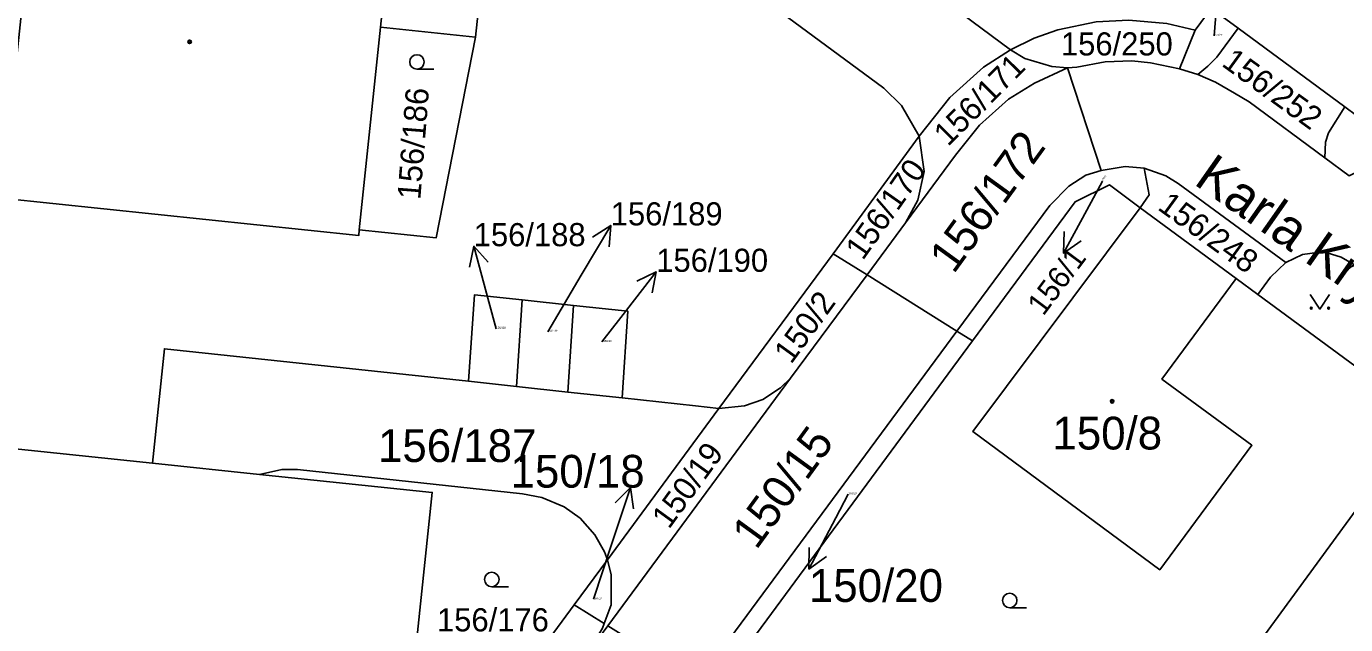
# Model space of a CAD drawing. Extents: x -598233 to -596890, y -1157848 to -1156431.
# Drawn here: x -597711.3 to -597642.9, y -1156835.9 to -1156804.9 of the extents above; entities that cross this region are included whole.
import ezdxf

# ---------------------------------------------------------------- set-up
doc = ezdxf.new("R2010")
doc.units = 0
for name, color, linetype in [('Level 1', 7, 'Continuous'), ('Level 11', 7, 'Continuous'), ('Level 4', 7, 'Continuous'), ('Level 5', 7, 'Continuous'), ('Level 57', 7, 'Continuous'), ('Level 60', 7, 'Continuous')]:
    doc.layers.add(name, color=color, linetype=linetype)

msp = doc.modelspace()

# ---------------------------------------------------------------- linework, layer by layer
at = {"layer": 'Level 1'}
for points in [[(-597664.99, -1156810.55), (-597665.9, -1156808.95), (-597666.81, -1156808.05), (-597687.98, -1156792.44), (-597689.25, -1156791.7), (-597690.52, -1156791.36), (-597692.48, -1156791.15)], [(-597692.35, -1156799.52), (-597692.92, -1156804.9)], [(-597687.99, -1156805.41), (-597687.43, -1156800.03), (-597692.35, -1156799.52)], [(-597668.81, -1156799.71), (-597660.25, -1156806.06)], [(-597650.68, -1156805.04), (-597649.85, -1156803.92)], [(-597649.85, -1156803.92), (-597648.45, -1156804.95)], [(-597692.92, -1156804.9), (-597694.02, -1156815.41)], [(-597692.92, -1156804.9), (-597687.99, -1156805.41)], [(-597660.25, -1156806.06), (-597659.03, -1156805.46), (-597657.79, -1156805.03), (-597655.8, -1156804.62), (-597654.12, -1156804.53), (-597652.15, -1156804.7), (-597650.68, -1156805.04)], [(-597651.48, -1156807.05), (-597650.68, -1156805.04)], [(-597650.54, -1156807.35), (-597650.02, -1156806.91), (-597649.55, -1156806.45), (-597648.45, -1156804.95)], [(-597648.45, -1156804.95), (-597642.91, -1156809.03)], [(-597687.99, -1156805.41), (-597690.04, -1156815.83), (-597694.02, -1156815.41)], [(-597660.25, -1156806.06), (-597661.65, -1156806.96), (-597663.4, -1156808.55), (-597664.99, -1156810.55)], [(-597657.29, -1156807), (-597658.11, -1156806.94), (-597659.51, -1156806.51), (-597660.25, -1156806.06)], [(-597657.29, -1156807), (-597659.01, -1156807.79), (-597660.35, -1156808.63), (-597661.85, -1156809.97), (-597663.11, -1156811.53), (-597665.69, -1156815.04)], [(-597657.29, -1156807), (-597656.81, -1156806.96), (-597655.34, -1156806.69), (-597653.96, -1156806.64), (-597652.99, -1156806.74), (-597651.48, -1156807.05)], [(-597655.54, -1156812.33), (-597657.29, -1156807)], [(-597651.48, -1156807.05), (-597650.54, -1156807.35)], [(-597650.54, -1156807.35), (-597649.62, -1156807.74), (-597648.64, -1156808.31), (-597647.88, -1156808.76), (-597643.95, -1156811.67)], [(-597643.95, -1156811.67), (-597643.91, -1156810.86), (-597643.75, -1156810.37), (-597642.91, -1156809.03)], [(-597642.91, -1156809.03), (-597641.7, -1156809.92)], [(-597669.45, -1156816.66), (-597664.99, -1156810.55)], [(-597664.99, -1156810.55), (-597664.73, -1156812.38), (-597665.05, -1156813.87), (-597665.69, -1156815.04)], [(-597643.95, -1156811.67), (-597642.69, -1156812.6)], [(-597663.03, -1156820.67), (-597658.21, -1156814.14), (-597657.23, -1156813.15), (-597656.34, -1156812.58), (-597655.54, -1156812.33)], [(-597653.32, -1156812.21), (-597654.3, -1156812.12), (-597655.54, -1156812.33)], [(-597653.32, -1156812.21), (-597653.06, -1156813.59), (-597653.52, -1156814.26)], [(-597653.32, -1156812.21), (-597652.2, -1156812.6), (-597651.55, -1156813.01), (-597645.97, -1156817.1)], [(-597653.52, -1156814.26), (-597655.12, -1156813.08), (-597656.9, -1156813.96), (-597662.22, -1156821.17)], [(-597694.02, -1156815.41), (-597694.05, -1156815.71), (-597712.55, -1156813.77)], [(-597653.52, -1156814.26), (-597662.21, -1156825.87), (-597652.51, -1156833.05), (-597647.73, -1156826.59), (-597652.4, -1156823.16), (-597648.54, -1156817.93)], [(-597653.52, -1156814.26), (-597648.54, -1156817.93)], [(-597665.69, -1156815.04), (-597667.69, -1156817.75)], [(-597675.37, -1156824.69), (-597669.45, -1156816.66)], [(-597669.45, -1156816.66), (-597667.69, -1156817.75)], [(-597635.86, -1156824.53), (-597635.75, -1156823.59), (-597635.85, -1156822.84), (-597636.25, -1156822), (-597636.96, -1156821.22), (-597642.44, -1156817.21), (-597643.1, -1156816.83), (-597643.83, -1156816.61), (-597644.34, -1156816.58), (-597645.11, -1156816.69), (-597645.97, -1156817.1)], [(-597645.97, -1156817.1), (-597646.77, -1156817.86), (-597647.42, -1156818.76)], [(-597667.69, -1156817.75), (-597671.65, -1156823.11)], [(-597667.69, -1156817.75), (-597663.03, -1156820.67)], [(-597648.54, -1156817.93), (-597647.42, -1156818.76)], [(-597688.36, -1156823.27), (-597688.05, -1156818.79), (-597685.58, -1156819.05)], [(-597685.58, -1156819.05), (-597685.87, -1156823.54)], [(-597685.58, -1156819.05), (-597682.92, -1156819.33)], [(-597682.92, -1156819.33), (-597683.21, -1156823.83)], [(-597680.38, -1156824.13), (-597680.1, -1156819.63), (-597682.92, -1156819.33)], [(-597647.42, -1156818.76), (-597638.8, -1156825.11)], [(-597675.34, -1156837.35), (-597663.03, -1156820.67)], [(-597663.03, -1156820.67), (-597662.22, -1156821.17)], [(-597671.82, -1156841.78), (-597670.29, -1156839.71), (-597673.91, -1156837.04), (-597662.22, -1156821.17)], [(-597688.36, -1156823.27), (-597704.13, -1156821.58), (-597704.74, -1156827.52)], [(-597685.87, -1156823.54), (-597688.36, -1156823.27)], [(-597671.65, -1156823.11), (-597681.13, -1156835.96)], [(-597671.65, -1156823.11), (-597672.17, -1156823.61), (-597673.09, -1156824.22), (-597674.04, -1156824.54), (-597675.37, -1156824.69)], [(-597683.21, -1156823.83), (-597685.87, -1156823.54)], [(-597683.21, -1156823.83), (-597680.38, -1156824.13)], [(-597680.38, -1156824.13), (-597676.59, -1156824.55), (-597675.37, -1156824.69)], [(-597681.15, -1156832.54), (-597675.37, -1156824.69)], [(-597657.52, -1156850.73), (-597638.8, -1156825.11)], [(-597721.14, -1156825.81), (-597704.74, -1156827.52)], [(-597704.74, -1156827.52), (-597699.2, -1156828.1)], [(-597681.15, -1156832.54), (-597681.31, -1156832.12), (-597681.8, -1156831.24), (-597682.57, -1156830.37), (-597683.39, -1156829.78), (-597684.56, -1156829.31), (-597685.56, -1156829.12), (-597697.23, -1156827.85), (-597698.03, -1156827.85), (-597699.2, -1156828.1)], [(-597699.2, -1156828.1), (-597690.24, -1156829.04), (-597692.18, -1156847.54)], [(-597681.15, -1156832.54), (-597682.87, -1156834.87)], [(-597681.32, -1156835.84), (-597680.96, -1156834.87), (-597680.96, -1156833.32), (-597681.15, -1156832.54)], [(-597682.87, -1156834.87), (-597692.18, -1156847.54)], [(-597681.32, -1156835.84), (-597682.87, -1156834.87)], [(-597682.28, -1156837.51), (-597681.41, -1156836.09), (-597681.32, -1156835.84)]]:
    msp.add_lwpolyline(points, dxfattribs=at)
at = {"layer": 'Level 5'}
for p, q in [((-597691.03, -1156807.07), (-597690.155, -1156807.07)), ((-597687.15, -1156833.93), (-597686.275, -1156833.93)), ((-597660.29, -1156835.02), (-597659.415, -1156835.02))]:
    msp.add_line(p, q, dxfattribs=at)
msp.add_lwpolyline([(-597644.701, -1156818.77), (-597644.2, -1156819.52), (-597643.7, -1156818.77)], dxfattribs=at)
for centre, radius in [((-597702.82, -1156805.65), 0.09), ((-597702.82, -1156805.65), 0.0521), ((-597691.03, -1156806.695), 0.375), ((-597644.65, -1156819.47), 0.05), ((-597643.751, -1156819.47), 0.05), ((-597654.98, -1156824.31), 0.09), ((-597654.98, -1156824.31), 0.0521), ((-597687.15, -1156833.555), 0.375), ((-597660.29, -1156834.645), 0.375)]:
    msp.add_circle(centre, radius, dxfattribs=at)
at = {"layer": 'Level 57'}
for p, q in [((-597649.69, -1156805.34), (-597649.587, -1156804.041)), ((-597655.47, -1156812.89), (-597656.065, -1156813.982)), ((-597656.065, -1156813.982), (-597657.501, -1156816.616)), ((-597682.509, -1156817.761), (-597680.98, -1156815.18)), ((-597687.297, -1156819.155), (-597688.085, -1156816.26)), ((-597684.25, -1156820.7), (-597682.509, -1156817.761)), ((-597680.457, -1156819.962), (-597678.62, -1156817.59)), ((-597686.92, -1156820.54), (-597687.297, -1156819.155)), ((-597681.44, -1156821.23), (-597680.457, -1156819.962)), ((-597680.906, -1156831.638), (-597679.964, -1156828.79)), ((-597668.66, -1156829.13), (-597669.309, -1156830.364)), ((-597669.309, -1156830.364), (-597670.704, -1156833.02)), ((-597681.88, -1156834.58), (-597680.906, -1156831.638))]:
    msp.add_line(p, q, dxfattribs=at)
for points in [[(-597681.92, -1156815.785), (-597680.98, -1156815.18), (-597681.059, -1156816.295)], [(-597656.583, -1156815.977), (-597657.501, -1156816.616), (-597657.461, -1156815.499)], [(-597688.305, -1156817.356), (-597688.085, -1156816.26), (-597687.34, -1156817.094)], [(-597679.627, -1156818.075), (-597678.62, -1156817.59), (-597678.837, -1156818.687)], [(-597680.752, -1156829.582), (-597679.964, -1156828.79), (-597679.803, -1156829.896)], [(-597669.797, -1156832.367), (-597670.704, -1156833.02), (-597670.682, -1156831.902)]]:
    msp.add_lwpolyline(points, dxfattribs=at)
at = {"layer": 'Level 60'}
for points in [[(-597622.99, -1156784.54), (-597641.7, -1156809.92), (-597642.91, -1156809.03), (-597648.45, -1156804.95), (-597649.85, -1156803.92), (-597656.49, -1156799.02), (-597653.74, -1156772.79), (-597650.29, -1156773.15), (-597636.49, -1156774.59), (-597624.53, -1156783.41)], [(-597691.18, -1156778.7), (-597691.81, -1156784.71), (-597692.48, -1156791.15), (-597693.1, -1156797.1), (-597692.11, -1156797.21), (-597692.35, -1156799.52), (-597692.92, -1156804.9), (-597694.02, -1156815.41), (-597694.05, -1156815.71), (-597712.55, -1156813.77), (-597711.42, -1156802.96), (-597710.62, -1156795.37), (-597714.54, -1156794.96), (-597719.92, -1156794.4), (-597722.85, -1156794.09), (-597732.1, -1156793.12), (-597741.35, -1156792.15), (-597740.21, -1156781.33), (-597739.65, -1156775.95), (-597739.41, -1156773.66), (-597720.91, -1156775.59)], [(-597660.25, -1156806.06), (-597661.65, -1156806.96), (-597663.4, -1156808.55), (-597664.99, -1156810.55), (-597665.9, -1156808.95), (-597666.81, -1156808.05), (-597687.98, -1156792.44), (-597689.25, -1156791.7), (-597690.52, -1156791.36), (-597692.48, -1156791.15), (-597691.81, -1156784.71), (-597684.35, -1156785.32), (-597684.2, -1156786.73), (-597683.81, -1156787.95), (-597683.4, -1156788.69), (-597682.58, -1156789.54), (-597677.29, -1156793.48), (-597675.13, -1156795.07), (-597673.13, -1156796.54), (-597671.04, -1156798.07), (-597668.81, -1156799.71)], [(-597687.43, -1156800.03), (-597687.99, -1156805.41), (-597692.92, -1156804.9), (-597692.35, -1156799.52)], [(-597651.48, -1156807.05), (-597650.68, -1156805.04), (-597649.85, -1156803.92), (-597648.45, -1156804.95), (-597649.55, -1156806.45), (-597650.02, -1156806.91), (-597650.54, -1156807.35)], [(-597687.99, -1156805.41), (-597690.04, -1156815.83), (-597694.02, -1156815.41), (-597692.92, -1156804.9)], [(-597656.81, -1156806.96), (-597657.29, -1156807), (-597658.11, -1156806.94), (-597659.51, -1156806.51), (-597660.25, -1156806.06), (-597659.03, -1156805.46), (-597657.79, -1156805.03), (-597655.8, -1156804.62), (-597654.12, -1156804.53), (-597652.15, -1156804.7), (-597650.68, -1156805.04), (-597651.48, -1156807.05), (-597652.99, -1156806.74), (-597653.96, -1156806.64), (-597655.34, -1156806.69)], [(-597650.54, -1156807.35), (-597650.02, -1156806.91), (-597649.55, -1156806.45), (-597648.45, -1156804.95), (-597642.91, -1156809.03), (-597643.75, -1156810.37), (-597643.91, -1156810.86), (-597643.95, -1156811.67), (-597647.88, -1156808.76), (-597648.64, -1156808.31), (-597649.62, -1156807.74)], [(-597661.65, -1156806.96), (-597660.25, -1156806.06), (-597659.51, -1156806.51), (-597658.11, -1156806.94), (-597657.29, -1156807), (-597659.01, -1156807.79), (-597660.35, -1156808.63), (-597661.85, -1156809.97), (-597663.11, -1156811.53), (-597665.69, -1156815.04), (-597665.05, -1156813.87), (-597664.73, -1156812.38), (-597664.99, -1156810.55), (-597663.4, -1156808.55)], [(-597658.21, -1156814.14), (-597663.03, -1156820.67), (-597667.69, -1156817.75), (-597665.69, -1156815.04), (-597663.11, -1156811.53), (-597661.85, -1156809.97), (-597660.35, -1156808.63), (-597659.01, -1156807.79), (-597657.29, -1156807), (-597655.54, -1156812.33), (-597656.34, -1156812.58), (-597657.23, -1156813.15)], [(-597643.95, -1156811.67), (-597643.91, -1156810.86), (-597643.75, -1156810.37), (-597642.91, -1156809.03), (-597641.7, -1156809.92), (-597633.68, -1156815.84), (-597634.76, -1156817.31), (-597635.57, -1156817.88), (-597636.47, -1156817.2), (-597636.03, -1156815.03), (-597640.66, -1156811.62), (-597642.69, -1156812.6)], [(-597664.99, -1156810.55), (-597664.73, -1156812.38), (-597665.05, -1156813.87), (-597665.69, -1156815.04), (-597667.69, -1156817.75), (-597669.45, -1156816.66)], [(-597653.32, -1156812.21), (-597653.06, -1156813.59), (-597653.52, -1156814.26), (-597655.12, -1156813.08), (-597656.9, -1156813.96), (-597662.22, -1156821.17), (-597663.03, -1156820.67), (-597658.21, -1156814.14), (-597657.23, -1156813.15), (-597656.34, -1156812.58), (-597655.54, -1156812.33), (-597654.3, -1156812.12)], [(-597645.97, -1156817.1), (-597646.77, -1156817.86), (-597647.42, -1156818.76), (-597648.54, -1156817.93), (-597653.52, -1156814.26), (-597653.06, -1156813.59), (-597653.32, -1156812.21), (-597652.2, -1156812.6), (-597651.55, -1156813.01)], [(-597668.12, -1156853.84), (-597676.76, -1156848.48), (-597671.82, -1156841.78), (-597670.29, -1156839.71), (-597673.91, -1156837.04), (-597662.22, -1156821.17), (-597656.9, -1156813.96), (-597655.12, -1156813.08), (-597653.52, -1156814.26), (-597662.21, -1156825.87), (-597652.51, -1156833.05), (-597647.73, -1156826.59), (-597652.4, -1156823.16), (-597648.54, -1156817.93), (-597647.42, -1156818.76), (-597638.8, -1156825.11), (-597657.52, -1156850.73), (-597663.74, -1156846.83), (-597667.79, -1156853.32)], [(-597662.21, -1156825.87), (-597653.52, -1156814.26), (-597648.54, -1156817.93), (-597652.4, -1156823.16), (-597647.73, -1156826.59), (-597652.51, -1156833.05)], [(-597667.69, -1156817.75), (-597671.65, -1156823.11), (-597672.17, -1156823.61), (-597673.09, -1156824.22), (-597674.04, -1156824.54), (-597675.37, -1156824.69), (-597669.45, -1156816.66)], [(-597635.86, -1156824.53), (-597636.35, -1156825.53), (-597637.01, -1156826.43), (-597638.8, -1156825.11), (-597647.42, -1156818.76), (-597646.77, -1156817.86), (-597645.97, -1156817.1), (-597645.11, -1156816.69), (-597644.34, -1156816.58), (-597643.83, -1156816.61), (-597643.1, -1156816.83), (-597642.44, -1156817.21), (-597636.96, -1156821.22), (-597636.25, -1156822), (-597635.85, -1156822.84), (-597635.75, -1156823.59)], [(-597675.34, -1156837.35), (-597676.46, -1156838.88), (-597681.13, -1156835.96), (-597671.65, -1156823.11), (-597667.69, -1156817.75), (-597663.03, -1156820.67)], [(-597688.36, -1156823.27), (-597688.05, -1156818.79), (-597685.58, -1156819.05), (-597685.87, -1156823.54)], [(-597685.87, -1156823.54), (-597685.58, -1156819.05), (-597682.92, -1156819.33), (-597683.21, -1156823.83)], [(-597680.1, -1156819.63), (-597680.38, -1156824.13), (-597683.21, -1156823.83), (-597682.92, -1156819.33)], [(-597672.63, -1156841.27), (-597671.72, -1156840.04), (-597675.34, -1156837.35), (-597663.03, -1156820.67), (-597662.22, -1156821.17), (-597673.91, -1156837.04), (-597670.29, -1156839.71), (-597671.82, -1156841.78)], [(-597675.37, -1156824.69), (-597681.15, -1156832.54), (-597681.31, -1156832.12), (-597681.8, -1156831.24), (-597682.57, -1156830.37), (-597683.39, -1156829.78), (-597684.56, -1156829.31), (-597685.56, -1156829.12), (-597697.23, -1156827.85), (-597698.03, -1156827.85), (-597699.2, -1156828.1), (-597704.74, -1156827.52), (-597704.13, -1156821.58), (-597688.36, -1156823.27), (-597685.87, -1156823.54), (-597683.21, -1156823.83), (-597680.38, -1156824.13), (-597676.59, -1156824.55)], [(-597682.28, -1156837.51), (-597681.41, -1156836.09), (-597681.32, -1156835.84), (-597680.96, -1156834.87), (-597680.96, -1156833.32), (-597681.15, -1156832.54), (-597675.37, -1156824.69), (-597674.04, -1156824.54), (-597673.09, -1156824.22), (-597672.17, -1156823.61), (-597671.65, -1156823.11), (-597681.13, -1156835.96)], [(-597739.59, -1156824.03), (-597739.57, -1156823.88), (-597721.14, -1156825.81), (-597704.74, -1156827.52), (-597699.2, -1156828.1), (-597690.24, -1156829.04), (-597692.18, -1156847.54), (-597705.04, -1156846.19), (-597710.53, -1156845.62), (-597723.03, -1156844.31), (-597741.51, -1156842.38), (-597740.32, -1156831.05)], [(-597640.1, -1156861.65), (-597657.52, -1156850.73), (-597638.8, -1156825.11), (-597637.01, -1156826.43), (-597630.87, -1156830.96), (-597622.29, -1156837.28)], [(-597681.15, -1156832.54), (-597682.87, -1156834.87), (-597692.18, -1156847.54), (-597690.24, -1156829.04), (-597699.2, -1156828.1), (-597698.03, -1156827.85), (-597697.23, -1156827.85), (-597685.56, -1156829.12), (-597684.56, -1156829.31), (-597683.39, -1156829.78), (-597682.57, -1156830.37), (-597681.8, -1156831.24), (-597681.31, -1156832.12)], [(-597680.96, -1156834.87), (-597681.32, -1156835.84), (-597682.87, -1156834.87), (-597681.15, -1156832.54), (-597680.96, -1156833.32)], [(-597695.65, -1156853.59), (-597696.96, -1156853.98), (-597692.18, -1156847.54), (-597682.87, -1156834.87), (-597681.32, -1156835.84), (-597681.41, -1156836.09), (-597682.28, -1156837.51), (-597692.41, -1156851.21), (-597693.01, -1156851.85), (-597694.41, -1156853.01)]]:
    msp.add_lwpolyline(points, close=True, dxfattribs=at)
for points in [[(-597687.98, -1156792.44), (-597666.81, -1156808.05), (-597665.9, -1156808.95), (-597664.99, -1156810.55), (-597669.45, -1156816.66), (-597675.37, -1156824.69), (-597676.59, -1156824.55), (-597680.38, -1156824.13), (-597680.1, -1156819.63), (-597682.92, -1156819.33), (-597685.58, -1156819.05), (-597688.05, -1156818.79), (-597688.36, -1156823.27), (-597704.13, -1156821.58), (-597704.74, -1156827.52), (-597721.14, -1156825.81)], [(-597712.55, -1156813.77), (-597694.05, -1156815.71), (-597694.02, -1156815.41), (-597690.04, -1156815.83), (-597687.99, -1156805.41), (-597687.43, -1156800.03)], [(-597655.8, -1156804.62), (-597657.79, -1156805.03), (-597659.03, -1156805.46), (-597660.25, -1156806.06), (-597668.81, -1156799.71)], [(-597649.85, -1156803.92), (-597650.68, -1156805.04), (-597652.15, -1156804.7)], [(-597642.44, -1156817.21), (-597643.1, -1156816.83), (-597643.83, -1156816.61), (-597644.34, -1156816.58), (-597645.11, -1156816.69), (-597645.97, -1156817.1), (-597651.55, -1156813.01), (-597652.2, -1156812.6), (-597653.32, -1156812.21), (-597654.3, -1156812.12), (-597655.54, -1156812.33), (-597657.29, -1156807), (-597656.81, -1156806.96), (-597655.34, -1156806.69), (-597653.96, -1156806.64), (-597652.99, -1156806.74), (-597651.48, -1156807.05), (-597650.54, -1156807.35), (-597649.62, -1156807.74), (-597648.64, -1156808.31), (-597647.88, -1156808.76), (-597643.95, -1156811.67), (-597642.69, -1156812.6)]]:
    msp.add_lwpolyline(points, dxfattribs=at)

# ---------------------------------------------------------------- texts
at = {"layer": 'Level 11'}
msp.add_text('Karla Kryla', height=2, rotation=324.98421, dxfattribs=at).set_placement((-597650.802, -1156813.006))
at = {"layer": 'Level 4'}
for s, height, p in [('156/250', 1.2, (-597657.634, -1156806.36)), ('156/251', 0.1, (-597649.69, -1156805.34)), ('156/188', 0.1, (-597686.92, -1156820.54)), ('156/189', 0.1, (-597684.25, -1156820.7)), ('156/190', 0.1, (-597681.44, -1156821.23)), ('150/8', 1.7, (-597658.075, -1156826.81)), ('156/187', 1.7, (-597693.051, -1156827.46)), ('150/20', 0.1, (-597668.66, -1156829.13)), ('156/176', 1.2, (-597689.99, -1156836.25)), ('150/18', 0.1, (-597681.88, -1156834.58))]:
    msp.add_text(s, height=height, dxfattribs=at).set_placement(p)
for s, height, rotation, p in [('156/252', 1.2, 324, (-597649.353, -1156806.866)), ('156/171', 1.2, 45, (-597663.494, -1156811.124)), ('156/186', 1.2, 85.5, (-597690.855, -1156813.864)), ('156/172', 1.7, 54, (-597663.196, -1156817.745)), ('156/170', 1.2, 54.9, (-597667.908, -1156817.037)), ('156/1', 0.1, 53.16192, (-597655.47, -1156812.89)), ('156/248', 1.2, 324, (-597652.673, -1156814.323)), ('150/2', 1.2, 54, (-597671.625, -1156822.421)), ('150/15', 1.7, 54, (-597673.43, -1156832.062)), ('150/19', 1.2, 54, (-597677.963, -1156830.986))]:
    msp.add_text(s, height=height, rotation=rotation, dxfattribs=at).set_placement(p)
at = {"layer": 'Level 57'}
for s, height, p in [('156/189', 1.2, (-597680.98, -1156815.18)), ('156/188', 1.2, (-597688.085, -1156816.26)), ('156/190', 1.2, (-597678.62, -1156817.59)), ('150/18', 1.7, (-597686.176, -1156828.79)), ('150/20', 1.7, (-597670.704, -1156834.72))]:
    msp.add_text(s, height=height, dxfattribs=at).set_placement(p)
msp.add_text('156/1', height=1.14, rotation=53.16192, dxfattribs=at).set_placement((-597658.552, -1156819.921))

doc.saveas('drawing.dxf')
